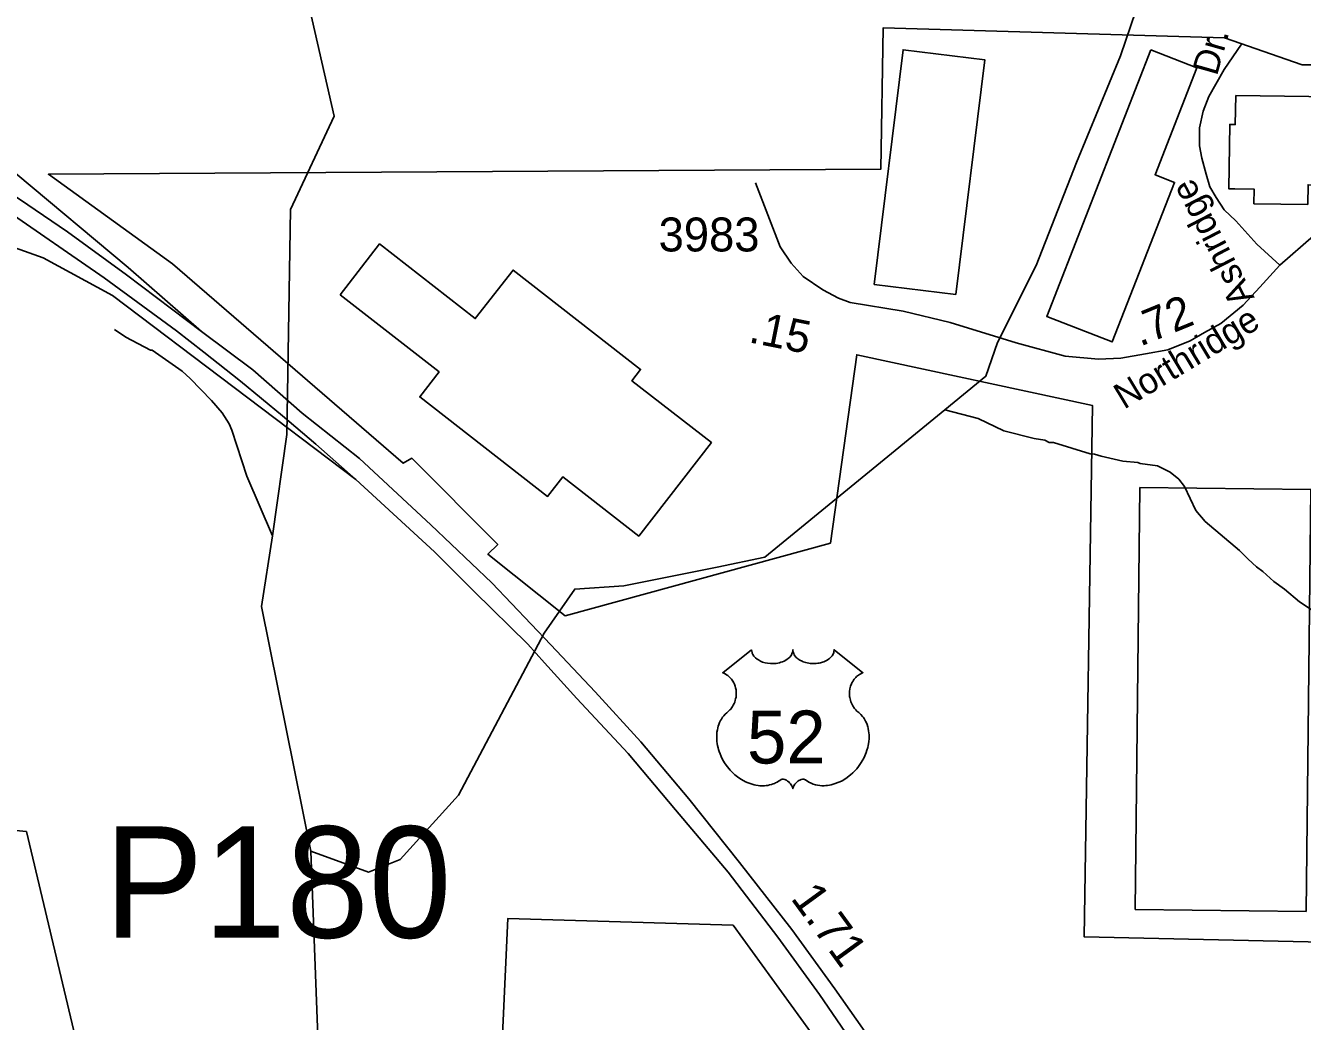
# Model space of a CAD drawing. Extents: x 1547597 to 1699558, y 810033 to 920809.
# Drawn here: x 1610318 to 1615025, y 901219 to 904888 of the extents above; entities that cross this region are included whole.
import ezdxf

# ---------------------------------------------------------------- set-up
doc = ezdxf.new("R2010")
doc.units = 0
for name, color, linetype in [('Exist Boundary Political City Limit New', 7, 'Continuous'), ('Exist Cultural Warehouse Building Footprint', 7, 'Continuous'), ('Exist Hydrographic Creek Single Shore', 7, 'Continuous'), ('Exist Hydrographic Misc Water Feature', 7, 'Continuous'), ('Exist Road Non-System Type 51', 7, 'Continuous'), ('Exist Road Non-System Type 51 Label', 7, 'Continuous'), ('Exist Road Primary US Divided Attributed', 7, 'Continuous'), ('Exist Road Primary US Mileage Hundredths English Label', 7, 'Continuous'), ('Exist Road Primary US Ramp 1 Lane  Attributed', 7, 'Continuous'), ('Exist Road Primary US Shield CELL', 7, 'Continuous'), ('Exist Road Primary US Shield Number Label', 7, 'Continuous'), ('Exist Road Secondary Mileage Hundredths English Label', 7, 'Continuous'), ('Exist Road Secondary Structure Pipe Number Label', 7, 'Continuous'), ('Exist Road Secondary Type 51 Attributed', 7, 'Continuous'), ('Exist Road Secondary Type 51 Label', 7, 'Continuous'), ('Exist Road Secondary Type 51 Number Label', 7, 'Continuous'), ('Map Preparation Boundary City Limit Buffer Line', 7, 'Continuous')]:
    doc.layers.add(name, color=color, linetype=linetype)

msp = doc.modelspace()

# ---------------------------------------------------------------- linework, layer by layer
at = {"layer": 'Exist Boundary Political City Limit New'}
for points in [[(1606971.1, 906556.2), (1606914, 906281.7), (1607299, 906024.5), (1607285.8, 905724.6), (1607788.9, 905702.5), (1608161.4, 905458.2), (1608156.7, 905356.5), (1608324.8, 905349.6), (1608612.6, 905130.1), (1608693, 905060.9), (1608770.7, 904979.4), (1608862, 904862.9), (1608993.5, 904623.5), (1609186.2, 904310.8), (1609427.5, 904073), (1609399, 903878.3), (1608473.8, 903926), (1608446, 903371.8), (1607824, 903427.3), (1607769.6, 902157.9), (1610321.4, 901918.7), (1610565, 900895)], [(1615211.6, 901508.9), (1614220.3, 901531.6), (1614251.8, 903488), (1613382.5, 903675.4), (1613285.6, 902981.5), (1612307.9, 902714.2), (1612022.8, 902940.7), (1612059, 902977), (1611742.2, 903294.1), (1611710.5, 903276), (1610859.5, 904010), (1610402.4, 904340.8), (1613471.2, 904358.9), (1613480.3, 904880), (1614738.6, 904843.7), (1615023.8, 904744), (1615508.1, 904744)], [(1612070.5, 901035.1), (1612096.5, 901599.2), (1612926.4, 901574.7), (1613390, 900935)]]:
    msp.add_lwpolyline(points, dxfattribs=at)
at = {"layer": 'Exist Cultural Warehouse Building Footprint'}
for points in [[(1613446.8, 903934.6), (1613553.2, 904799.4), (1613854, 904762.4), (1613747.6, 903897.7)], [(1614467.1, 904798.7), (1614083.1, 903816.8), (1614324.1, 903722.6), (1614554, 904310.4), (1614482.2, 904338.5), (1614636.3, 904732.5)], [(1614779.4, 904630.6), (1615407.3, 904622.2), (1615403.5, 904341.5), (1615214, 904344.1), (1615213.4, 904299.6), (1615046, 904301.8), (1615045, 904229.4), (1614846.8, 904232), (1614847.5, 904285.5), (1614776.6, 904286.5), (1614754, 904286.8), (1614757.2, 904524), (1614778, 904523.7)], [(1611477.7, 903896.7), (1611843, 903612.2), (1611771.4, 903520.3), (1612242.5, 903153.5), (1612298.5, 903225.4), (1612578.5, 903007.4), (1612846.6, 903351.7), (1612553.4, 903580), (1612585.6, 903621.4), (1612115.3, 903987.5), (1611976.3, 903809), (1611623.3, 904083.7)], [(1614426.3, 903185.9), (1614408.9, 901632.1), (1615039.1, 901625), (1615056.5, 903178.9)]]:
    msp.add_lwpolyline(points, close=True, dxfattribs=at)
at = {"layer": 'Exist Hydrographic Creek Single Shore'}
for points in [[(1611369.7, 901846.6), (1611187.9, 902748.4), (1611228.8, 903009), (1611281.7, 903381.5), (1611295.6, 904210.4), (1611455.7, 904554.8), (1611313.7, 905179.8), (1611368.8, 905480.8), (1611453.8, 905653), (1611797.6, 905994.8), (1611899.7, 906150.3), (1611983.7, 906597.5), (1612060.7, 906779.8), (1612263.7, 906995.6), (1612414.8, 907100.9), (1612510.9, 907273.7), (1612599.5, 907444.2), (1612829.8, 907578.3)], [(1611369.7, 901846.6), (1611582.5, 901769.1), (1611699.8, 901816.5), (1611914.3, 902052.5), (1612230.6, 902650.1), (1612342.9, 902812.4), (1612523.8, 902824.8), (1612867.7, 902892.9), (1613043.6, 902930), (1613707.2, 903472.3), (1613858.2, 903596.6), (1613901.3, 903720.5), (1614043.3, 904004.7), (1614193.1, 904383.3), (1614355.2, 904776.5), (1614410.9, 904942.2), (1614850.6, 905426)], [(1611231.3, 899266.5), (1611237.9, 899319.1), (1611264.8, 899336.1), (1611292.8, 899358), (1611305.8, 899380), (1611319.7, 899444.9), (1611352.7, 899461.9), (1611361.7, 899481.9), (1611345.7, 899507.8), (1611338.7, 899540.8), (1611347.7, 899554.8), (1611369.7, 899565.8), (1611375.7, 899604.7), (1611669.2, 900216.4), (1611681.7, 900475.4), (1611603.8, 900650.2), (1611424.8, 900903.4), (1611400.8, 901035.1), (1611369.7, 901846.6)]]:
    msp.add_lwpolyline(points, dxfattribs=at)
at = {"layer": 'Exist Hydrographic Misc Water Feature'}
for points in [[(1610646.3, 903768.7), (1610687.8, 903740), (1610779.1, 903692.4), (1610785, 903692.3), (1610895.7, 903614.5), (1610925.3, 903588), (1611004, 903506.6), (1611043.3, 903462), (1611068.6, 903421.6), (1611078.2, 903397.5), (1611133.5, 903228.5), (1611228.8, 903009)], [(1615061.7, 902734.3), (1615014.2, 902765.1), (1614958.9, 902812), (1614919.5, 902840.7), (1614880, 902877.3), (1614856.3, 902893.7), (1614824.8, 902922.2), (1614793.4, 902954.8), (1614667, 903061), (1614631.8, 903101.6), (1614591.2, 903190.2), (1614569.6, 903216.6), (1614538.1, 903243.1), (1614490.5, 903265.9), (1614426.6, 903274.9), (1614418.7, 903279.1), (1614362.7, 903284.1), (1614283.1, 903301.4), (1614259.3, 903309.8), (1614243.3, 903310.1), (1614108, 903352.3), (1614092, 903352.6), (1614076.2, 903360.8), (1614036.3, 903367.5), (1613924.8, 903395.4), (1613829.6, 903441), (1613707.2, 903472.3)]]:
    msp.add_lwpolyline(points, dxfattribs=at)
at = {"layer": 'Exist Road Non-System Type 51'}
msp.add_lwpolyline([(1614941.8, 904005), (1614857.6, 904083.1), (1614779.9, 904168.8), (1614737.1, 904209), (1614707.6, 904254.5), (1614683.5, 904294.7), (1614670.1, 904340.3), (1614654.1, 904399.2), (1614646, 904444.8), (1614646, 904511.8), (1614659.4, 904573.4), (1614680.8, 904627), (1614737.1, 904726.1), (1614801.3, 904819.9)], dxfattribs=at)
at = {"layer": 'Exist Road Primary US Divided Attributed'}
for points in [[(1610966.4, 903761.7), (1610690.5, 903970), (1610473.5, 904128.9), (1610295.4, 904249.3), (1610033, 904421.8), (1609733.9, 904622), (1609553.6, 904740.3)], [(1609542.2, 904673.6), (1609750.3, 904537.1), (1610022.5, 904358.3), (1610238.7, 904214.5), (1610608.1, 903958.8), (1610874.3, 903763.6), (1610975, 903685.2), (1611110.8, 903578.4), (1611265.3, 903450.6), (1611388.4, 903345.7), (1611536, 903216.4)], [(1614850.5, 899083), (1614779.2, 899192.2), (1614492.6, 899595.9), (1614286.8, 899900.8), (1614070, 900218.4), (1613901.3, 900463.6), (1613684.1, 900785.6), (1613436.1, 901148.9), (1613301.8, 901339.4), (1613142.8, 901557.8), (1612950.8, 901805.2), (1612763.7, 902039.2), (1612586.7, 902249.2), (1612417.9, 902433.5), (1612255.3, 902607.3), (1612037, 902834.7), (1611812.1, 903048.7), (1611549.3, 903293.8), (1611338.5, 903460.5), (1611155.9, 903620), (1610966.4, 903761.7)], [(1611536, 903216.4), (1611826.3, 902949.7), (1611972.6, 902803.6), (1612170.1, 902609.2), (1612231.5, 902540.3), (1612350.7, 902409.7), (1612540, 902206.8), (1612714.7, 901999.1), (1612908.5, 901769.5), (1613090.9, 901530.1), (1613244.5, 901318.3), (1613405.4, 901085.2), (1613644.6, 900736.7), (1613830.4, 900459.9), (1613963.2, 900269.7), (1614109.6, 900048.4), (1614365.7, 899673.9), (1614565.6, 899384), (1614801.3, 899038.5), (1614810, 899025.3)]]:
    msp.add_lwpolyline(points, dxfattribs=at)
at = {"layer": 'Exist Road Primary US Ramp 1 Lane  Attributed'}
for points in [[(1610966.4, 903761.7), (1610697.2, 903996.7), (1610282, 904342.9), (1610164, 904478.8), (1610050.4, 904670.5), (1609965.8, 904857.7), (1609907.9, 904958), (1609855.6, 905015.8), (1609779.6, 905065.3), (1609682.9, 905096.2), (1609618.1, 905119.7)], [(1609482.9, 904274.7), (1609592.5, 904249.9), (1609745.3, 904212.5), (1609906.6, 904171.7), (1610056.1, 904136), (1610189.4, 904101.5), (1610383.2, 904032.4), (1610639.3, 903894.2), (1611536, 903216.4)]]:
    msp.add_lwpolyline(points, dxfattribs=at)
at = {"layer": 'Exist Road Primary US Shield CELL'}
msp.add_lwpolyline([(1612994.9, 902588.5), (1612995.2, 902584.1), (1612996.3, 902578.9), (1612997.1, 902576.2), (1612999.5, 902571), (1613003.5, 902564.9), (1613009.2, 902559), (1613015.5, 902553.7), (1613019.8, 902551), (1613027, 902547.1), (1613035.2, 902543.6), (1613044.4, 902541), (1613053.7, 902539.1), (1613064, 902538), (1613074.1, 902537.8), (1613085, 902538.6), (1613097.1, 902540.9), (1613102.6, 902542.4), (1613108.9, 902544.5), (1613114.6, 902546.9), (1613121, 902550.3), (1613126.1, 902553.6), (1613130, 902556.4), (1613135.7, 902561.8), (1613140.2, 902567.4), (1613142.1, 902570.6), (1613143.7, 902573.6), (1613145.9, 902580), (1613146.5, 902582.8), (1613147, 902588.7), (1613147.4, 902583.8), (1613147.9, 902580.7), (1613148.7, 902577.7), (1613149.9, 902574.5), (1613152.2, 902570), (1613154.7, 902566.2), (1613159.4, 902560.6), (1613162.4, 902557.8), (1613165.1, 902555.6), (1613172.3, 902550.7), (1613180.8, 902546.4), (1613184.9, 902544.6), (1613189.2, 902543.1), (1613194.6, 902541.4), (1613200.2, 902540.1), (1613205.7, 902539.2), (1613211.3, 902538.4), (1613217.1, 902537.9), (1613221.8, 902537.8), (1613227.6, 902537.9), (1613232.9, 902538.2), (1613238.4, 902538.8), (1613244.4, 902539.8), (1613249.2, 902540.9), (1613255.6, 902542.6), (1613261.4, 902544.6), (1613266.5, 902546.8), (1613273.1, 902550.3), (1613278.4, 902553.6), (1613282.3, 902556.8), (1613287, 902561), (1613291.4, 902566.1), (1613293.9, 902569.8), (1613295.7, 902573.7), (1613297.4, 902577.7), (1613298.5, 902581.9), (1613299, 902585.7), (1613299.1, 902588.8), (1613405.4, 902504.2), (1613402.9, 902503.2), (1613397.1, 902500.4), (1613392.5, 902497.7), (1613385.2, 902492.5), (1613382.1, 902489.7), (1613378.9, 902486.7), (1613376, 902483.6), (1613373.5, 902480.6), (1613370.4, 902476.4), (1613367.6, 902472.1), (1613364.9, 902467.4), (1613363, 902463.3), (1613359.7, 902454.8), (1613358.1, 902449.4), (1613357.1, 902444.8), (1613355.9, 902435.3), (1613355.6, 902430.8), (1613355.6, 902426.3), (1613355.8, 902421.6), (1613356.3, 902417.1), (1613357.1, 902412.4), (1613357.8, 902408.2), (1613359.1, 902403.2), (1613361, 902397.3), (1613363.3, 902391.5), (1613368.2, 902382.3), (1613374.5, 902372.9), (1613378.9, 902367.6), (1613383.3, 902363.1), (1613389.9, 902357.6), (1613393.4, 902354.4), (1613397.5, 902350.3), (1613404.1, 902342.6), (1613406.8, 902339), (1613409.6, 902334.9), (1613412.1, 902330.7), (1613414.6, 902326.2), (1613416.6, 902322.2), (1613420.3, 902313.1), (1613423.1, 902304.2), (1613424.3, 902299.6), (1613426.3, 902289.2), (1613427.1, 902284), (1613427.9, 902273.9), (1613427.9, 902261.5), (1613427, 902249.9), (1613424.8, 902236.2), (1613422.9, 902228.1), (1613420.1, 902218.6), (1613417.4, 902210.4), (1613412.6, 902198.2), (1613408.3, 902189.4), (1613402.7, 902179.2), (1613398.9, 902172.9), (1613394.4, 902166.3), (1613388.8, 902158.6), (1613382.3, 902150.5), (1613374.5, 902141.8), (1613368.1, 902135.5), (1613359.8, 902128.1), (1613354.8, 902123.9), (1613347.7, 902118.5), (1613337.9, 902112), (1613328.2, 902106.4), (1613320, 902102.2), (1613312.7, 902099.1), (1613303.3, 902095.5), (1613287.6, 902091.2), (1613281.9, 902090), (1613275.1, 902089), (1613268.8, 902088.3), (1613262.6, 902088), (1613254.3, 902088), (1613246.1, 902088.6), (1613238.3, 902089.7), (1613230.2, 902091.4), (1613221.7, 902093.9), (1613214.1, 902096.9), (1613206.3, 902100.8), (1613193.1, 902109.1), (1613189.3, 902111.1), (1613187.2, 902111.6), (1613182.1, 902111.9), (1613177.3, 902110.9), (1613172.4, 902108.9), (1613169.5, 902107.4), (1613165.6, 902104.8), (1613162.6, 902102.4), (1613158.9, 902099), (1613156.4, 902096.1), (1613154.5, 902093.8), (1613150.8, 902088), (1613149.5, 902085.2), (1613148.1, 902081.6), (1613146.9, 902076.4), (1613145.2, 902083), (1613143.3, 902087.4), (1613141, 902091.2), (1613138.6, 902094.5), (1613134.9, 902098.8), (1613131.6, 902102), (1613127.6, 902105.2), (1613123.3, 902107.8), (1613119.9, 902109.6), (1613116.8, 902110.8), (1613112.9, 902111.7), (1613109.8, 902112), (1613107.2, 902111.9), (1613103.7, 902111.1), (1613098.9, 902107.6), (1613094.3, 902104.5), (1613089.4, 902101.4), (1613083.5, 902098.3), (1613079.1, 902096.3), (1613074, 902094.2), (1613068, 902092.2), (1613061.4, 902090.5), (1613054.7, 902089.2), (1613048.8, 902088.3), (1613042.5, 902087.7), (1613036.8, 902087.5), (1613030.8, 902087.6), (1613025.2, 902088), (1613018.8, 902088.6), (1613010.7, 902089.8), (1613004.1, 902091.3), (1612997, 902093.2), (1612989.8, 902095.4), (1612982.1, 902098.4), (1612972.4, 902102.6), (1612965.7, 902106.1), (1612955.1, 902112.1), (1612942.7, 902120.7), (1612933.3, 902128.3), (1612926.4, 902134.6), (1612916.3, 902144.9), (1612910.4, 902151.6), (1612901.1, 902163.6), (1612895.1, 902172.4), (1612891.3, 902178.8), (1612885.6, 902189.1), (1612882.5, 902195.5), (1612878.5, 902205), (1612875.3, 902213.6), (1612872.7, 902221.7), (1612871.3, 902226.9), (1612869.3, 902236), (1612868, 902242.5), (1612866.8, 902251.4), (1612866.2, 902260.7), (1612866.1, 902269.3), (1612866.3, 902276.5), (1612867.1, 902284.8), (1612868.5, 902293.7), (1612870.2, 902301.3), (1612871.7, 902306.8), (1612874, 902313.4), (1612877, 902320.8), (1612880.5, 902327.8), (1612883.8, 902333.6), (1612888.1, 902339.9), (1612892.2, 902345.3), (1612897.6, 902351.2), (1612903.3, 902356.6), (1612908.5, 902360.8), (1612914.6, 902366.8), (1612917.8, 902370.4), (1612921.7, 902375.5), (1612924.7, 902380.2), (1612927.2, 902384.4), (1612930.4, 902390.7), (1612932.4, 902395.3), (1612934.8, 902402.5), (1612936, 902407.5), (1612937.3, 902414), (1612938.1, 902420), (1612938.4, 902427.6), (1612938.2, 902433.9), (1612937.4, 902441.3), (1612936, 902448.3), (1612934.4, 902454.5), (1612931.7, 902461.5), (1612929.3, 902466.6), (1612925.2, 902473.6), (1612920.7, 902480.1), (1612916, 902485.4), (1612911.3, 902490.1), (1612906.8, 902493.6), (1612902.5, 902496.7), (1612897.1, 902499.9), (1612891.9, 902502.5), (1612888.6, 902503.8)], close=True, dxfattribs=at)
at = {"layer": 'Exist Road Secondary Type 51 Attributed'}
msp.add_lwpolyline([(1615065.6, 904113.9), (1614941.8, 904005), (1614868.3, 903925), (1614806.8, 903858.6), (1614724.2, 903791.1), (1614664.2, 903757.3), (1614611.7, 903727.2), (1614529.1, 903693.5), (1614446.6, 903678.4), (1614356.5, 903663.4), (1614274, 903659.7), (1614150.2, 903670.9), (1613970.1, 903719.7), (1613726.2, 903794.8), (1613553.6, 903836.1), (1613358.5, 903868), (1613315.6, 903884.2), (1613257.2, 903914.9), (1613185.4, 903964.3), (1613140.9, 904012.6), (1613099.7, 904072.6), (1613009.6, 904309.1)], dxfattribs=at)
at = {"layer": 'Map Preparation Boundary City Limit Buffer Line'}
for points in [[(1606971.1, 906556.2), (1606914, 906281.7), (1607299, 906024.5), (1607285.8, 905724.6), (1607788.9, 905702.5), (1608161.4, 905458.2), (1608156.7, 905356.5), (1608324.8, 905349.6), (1608612.6, 905130.1), (1608693, 905060.9), (1608770.7, 904979.4), (1608862, 904862.9), (1608993.5, 904623.5), (1609186.2, 904310.8), (1609427.5, 904073), (1609399, 903878.3), (1608473.8, 903926), (1608446, 903371.8), (1607824, 903427.3), (1607769.6, 902157.9), (1610321.4, 901918.7), (1610565, 900895)], [(1615211.6, 901508.9), (1614220.3, 901531.6), (1614251.8, 903488), (1613382.5, 903675.4), (1613285.6, 902981.5), (1612307.9, 902714.2), (1612022.8, 902940.7), (1612059, 902977), (1611742.2, 903294.1), (1611710.5, 903276), (1610859.5, 904010), (1610402.4, 904340.8), (1613471.2, 904358.9), (1613480.3, 904880), (1614738.6, 904843.7), (1615023.8, 904744), (1615508.1, 904744)], [(1612070.5, 901035.1), (1612096.5, 901599.2), (1612926.4, 901574.7), (1613390, 900935)]]:
    msp.add_lwpolyline(points, dxfattribs=at)

# ---------------------------------------------------------------- texts
at = {"layer": 'Exist Road Non-System Type 51 Label'}
for s, rotation, p in [('Dr.', 74.2178, (1614710, 904699.9)), ('Ashridge', 117.3404, (1614849.6, 903886.1))]:
    msp.add_text(s, height=95, rotation=rotation, dxfattribs=at).set_placement(p)
at = {"layer": 'Exist Road Primary US Mileage Hundredths English Label'}
msp.add_text('1.71', height=125, rotation=306.0544, dxfattribs=at).set_placement((1613136.3, 901672.9))
at = {"layer": 'Exist Road Primary US Shield Number Label'}
msp.add_text('52', height=195, dxfattribs=at).set_placement((1612977.8, 902169.7))
at = {"layer": 'Exist Road Secondary Mileage Hundredths English Label'}
for s, rotation, p in [('.72', 22.2615, (1614426.9, 903704.8)), ('.15', 348.6815, (1612980.5, 903722.1))]:
    msp.add_text(s, height=120, rotation=rotation, dxfattribs=at).set_placement(p)
at = {"layer": 'Exist Road Secondary Structure Pipe Number Label'}
msp.add_text('P180', height=410.1, dxfattribs=at).set_placement((1610607.9, 901527.9))
at = {"layer": 'Exist Road Secondary Type 51 Label'}
msp.add_text('Northridge', height=95, rotation=31.0759, dxfattribs=at).set_placement((1614367.7, 903472.7))
at = {"layer": 'Exist Road Secondary Type 51 Number Label'}
msp.add_text('3983', height=125, dxfattribs=at).set_placement((1612652, 904056.1))

doc.saveas('drawing.dxf')
